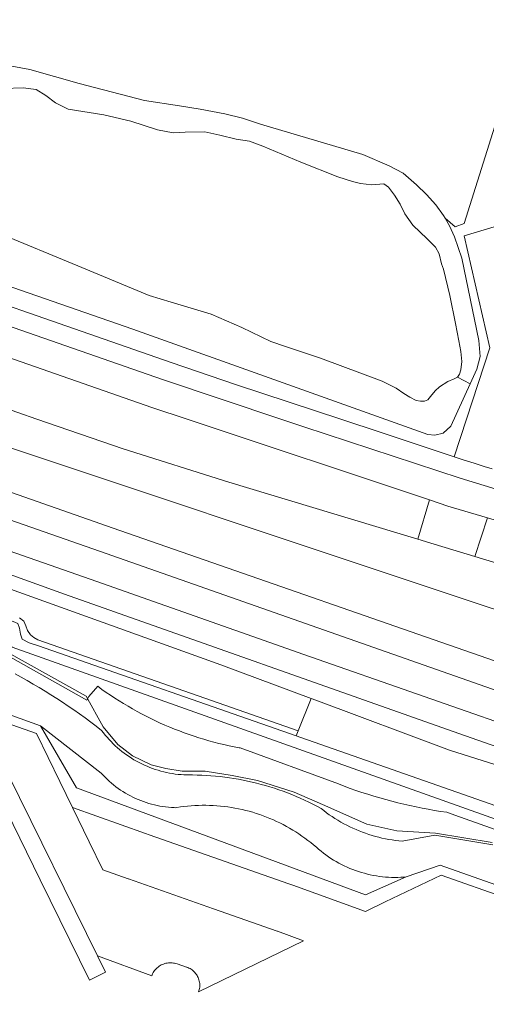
# Model space of a CAD drawing. Header units: metres. Extents: x 152610 to 160096, y 456114 to 462495.
# Tile 891 of 938: x 158312 to 158359, y 461441 to 461541. Entities that reach past the tile are written whole.
import ezdxf

# ---------------------------------------------------------------- set-up
doc = ezdxf.new("R2010")
doc.units = ezdxf.units.M
doc.header["$LTSCALE"] = 0.5
for name, color, linetype, lineweight in [('B-PV-GR-BEPLANTING_CULTUUR_BOSPLANTSOEN-GV', 251, 'CONTINUOUS', 18), ('B-PV-GW-TALUD_KRUIN-G', 251, 'CONTINUOUS', 18), ('B-PV-KW-KUNSTWERK_GELUIDSWERING_SCHERM-G', 251, 'CONTINUOUS', 18), ('B-PV-OG-TERREIN_BEGROEID-GV', 251, 'CONTINUOUS', 18), ('B-PV-OG-TERREIN_OEVER-GV', 251, 'CONTINUOUS', 18), ('B-PV-OG-WATER_SLOOT-GV', 251, 'CONTINUOUS', 18), ('B-PV-VH-GESLOTENVERHARDING_ASFALT-GV', 251, 'CONTINUOUS', 18), ('B-PV-VH-OPENVERHARDING_BETONSTRAATSTEEN-GV', 251, 'CONTINUOUS', 18), ('B-PV-VH-OPENVERHARDING_TEGEL-GV', 251, 'CONTINUOUS', 18), ('B-XX-GR-BEPLANTING_CULTUUR_BOSPLANTSOEN-GV', 252, 'CONTINUOUS', 18), ('B-XX-OG-TERREIN_CULTUURSCHEIDING-GV', 252, 'CONTINUOUS', 18)]:
    doc.layers.add(name, color=color, linetype=linetype, lineweight=lineweight)

msp = doc.modelspace()

# ---------------------------------------------------------------- linework, layer by layer
at = {"layer": 'B-PV-GR-BEPLANTING_CULTUUR_BOSPLANTSOEN-GV', "flags": 128}
for points in [[(158311.308, 461535.863), (158313.153, 461535.513), (158318.153, 461534.08), (158324.791, 461532.364), (158328.34, 461531.837), (158330.446, 461531.469), (158332.944, 461531.017), (158334.718, 461530.572), (158336.545, 461529.974), (158346.949, 461526.869), (158349.611, 461525.745), (158351.016, 461524.988), (158352.402, 461523.808), (158353.402, 461522.808), (158354.332, 461521.755), (158355.142, 461520.701), (158355.308, 461520.4), (158356.305, 461519.535), (158357.213, 461519.883), (158360.721, 461530.95)], [(158267.15, 461485.81), (158314.24, 461468.86), (158320.38, 461464.06), (158320.576, 461463.846), (158320.779, 461463.638), (158320.987, 461463.435), (158321.2, 461463.239), (158321.419, 461463.048), (158321.643, 461462.863), (158321.872, 461462.685), (158322.106, 461462.512), (158322.345, 461462.347), (158322.588, 461462.188), (158322.835, 461462.036), (158323.086, 461461.89), (158323.342, 461461.752), (158323.601, 461461.62), (158323.863, 461461.496), (158324.129, 461461.38), (158324.398, 461461.27), (158324.67, 461461.168), (158324.944, 461461.073), (158325.222, 461460.987), (158325.501, 461460.907), (158325.782, 461460.836), (158326.066, 461460.772), (158326.351, 461460.716), (158326.637, 461460.668), (158326.925, 461460.628), (158327.213, 461460.596), (158327.503, 461460.572), (158327.793, 461460.556), (158327.95, 461460.55), (158328.05, 461460.567), (158328.417, 461460.624), (158328.785, 461460.672), (158329.154, 461460.713), (158329.524, 461460.746), (158329.895, 461460.771), (158330.266, 461460.788), (158330.637, 461460.797), (158331.008, 461460.798), (158331.379, 461460.791), (158331.75, 461460.776), (158332.121, 461460.753), (158332.491, 461460.722), (158332.86, 461460.683), (158333.229, 461460.636), (158333.596, 461460.581), (158333.962, 461460.518), (158334.326, 461460.448), (158334.689, 461460.369), (158335.05, 461460.283), (158335.409, 461460.189), (158335.767, 461460.087), (158336.121, 461459.978), (158336.474, 461459.861), (158336.824, 461459.736), (158337.171, 461459.604), (158337.515, 461459.465), (158337.856, 461459.318), (158338.193, 461459.163), (158338.528, 461459.002), (158338.859, 461458.833), (158339.186, 461458.658), (158339.509, 461458.475), (158339.828, 461458.285), (158340.143, 461458.089), (158340.454, 461457.885), (158340.76, 461457.676), (158341.062, 461457.459), (158341.359, 461457.236), (158341.651, 461457.007), (158341.938, 461456.772), (158342.22, 461456.53), (158342.455, 461456.326), (158342.694, 461456.129), (158342.939, 461455.937), (158343.189, 461455.752), (158343.443, 461455.574), (158343.702, 461455.402), (158343.965, 461455.236), (158344.233, 461455.078), (158344.504, 461454.927), (158344.779, 461454.782), (158345.058, 461454.645), (158345.34, 461454.515), (158345.626, 461454.392), (158345.914, 461454.277), (158346.206, 461454.169), (158346.5, 461454.069), (158346.797, 461453.976), (158347.095, 461453.891), (158347.396, 461453.813), (158347.699, 461453.744), (158348.004, 461453.682), (158348.31, 461453.628), (158348.617, 461453.582), (158348.926, 461453.544), (158349.235, 461453.514), (158349.545, 461453.492), (158349.855, 461453.477), (158350.166, 461453.471), (158350.477, 461453.473), (158350.787, 461453.483), (158351.098, 461453.501), (158351.34, 461453.52), (158354.8, 461454.72), (158409.56, 461435.34)], [(158390.288, 461447.694), (158356.292, 461459.791), (158355.466, 461460.085), (158354.829, 461460.18), (158354.205, 461460.281), (158353.581, 461460.391), (158352.96, 461460.508), (158352.339, 461460.633), (158351.721, 461460.765), (158351.104, 461460.906), (158350.489, 461461.054), (158349.876, 461461.21), (158349.264, 461461.374), (158348.655, 461461.546), (158348.049, 461461.725), (158347.444, 461461.912), (158346.842, 461462.106), (158346.243, 461462.308), (158345.646, 461462.518), (158345.052, 461462.735), (158344.46, 461462.96), (158334.5, 461466.62), (158334.39, 461466.64), (158333.873, 461466.739), (158333.358, 461466.846), (158332.845, 461466.961), (158332.333, 461467.084), (158331.823, 461467.214), (158331.316, 461467.352), (158330.81, 461467.498), (158330.307, 461467.652), (158329.806, 461467.813), (158329.308, 461467.982), (158328.812, 461468.158), (158328.319, 461468.342), (158327.829, 461468.533), (158327.342, 461468.732), (158326.858, 461468.938), (158326.377, 461469.152), (158325.899, 461469.372), (158325.425, 461469.6), (158324.954, 461469.836), (158324.487, 461470.078), (158324.024, 461470.327), (158323.565, 461470.584), (158323.109, 461470.847), (158322.658, 461471.117), (158322.21, 461471.394), (158321.767, 461471.678), (158321.329, 461471.969), (158320.895, 461472.266), (158320.465, 461472.57), (158320.04, 461472.88), (158319.14, 461471.85), (158318.92, 461471.46), (158310.865, 461476.012)], [(158311.645, 461474.135), (158312.26, 461473.8), (158312.871, 461473.459), (158313.479, 461473.11), (158314.082, 461472.754), (158314.681, 461472.392), (158315.276, 461472.023), (158315.867, 461471.646), (158316.453, 461471.264), (158317.035, 461470.874), (158317.613, 461470.478), (158318.185, 461470.075), (158318.754, 461469.666), (158319.317, 461469.251), (158319.876, 461468.828), (158320.43, 461468.4), (158320.609, 461468.163), (158320.794, 461467.93), (158320.986, 461467.702), (158321.183, 461467.48), (158321.387, 461467.263), (158321.596, 461467.052), (158321.811, 461466.846), (158322.031, 461466.646), (158322.257, 461466.453), (158322.488, 461466.265), (158322.723, 461466.084), (158322.964, 461465.909), (158323.209, 461465.74), (158323.458, 461465.578), (158323.712, 461465.423), (158323.97, 461465.275), (158324.232, 461465.134), (158324.497, 461465), (158324.766, 461464.873), (158325.039, 461464.753), (158325.314, 461464.641), (158325.592, 461464.536), (158325.874, 461464.439), (158326.157, 461464.349), (158326.443, 461464.267), (158326.731, 461464.193), (158327.021, 461464.126), (158327.312, 461464.068), (158327.605, 461464.017), (158327.9, 461463.974), (158328.195, 461463.939), (158328.491, 461463.912), (158328.788, 461463.893), (158329.085, 461463.882), (158329.18, 461463.88), (158329.643, 461463.88), (158330.113, 461463.872), (158330.583, 461463.856), (158331.052, 461463.832), (158331.521, 461463.8), (158331.99, 461463.76), (158332.457, 461463.712), (158332.924, 461463.656), (158333.39, 461463.592), (158333.854, 461463.52), (158334.318, 461463.44), (158334.78, 461463.353), (158335.24, 461463.257), (158335.698, 461463.154), (158336.155, 461463.043), (158336.61, 461462.924), (158337.063, 461462.798), (158337.513, 461462.663), (158337.962, 461462.522), (158338.407, 461462.372), (158338.85, 461462.215), (158339.291, 461462.051), (158339.728, 461461.879), (158340.163, 461461.699), (158340.594, 461461.512), (158341.022, 461461.318), (158341.447, 461461.117), (158341.868, 461460.909), (158342.286, 461460.693), (158342.7, 461460.47), (158342.972, 461460.255), (158343.248, 461460.046), (158343.53, 461459.843), (158343.815, 461459.647), (158344.106, 461459.458), (158344.4, 461459.275), (158344.699, 461459.1), (158345.002, 461458.931), (158345.308, 461458.769), (158345.619, 461458.614), (158345.932, 461458.467), (158346.249, 461458.327), (158346.569, 461458.194), (158346.893, 461458.069), (158347.218, 461457.951), (158347.547, 461457.84), (158347.878, 461457.738), (158348.212, 461457.642), (158348.547, 461457.555), (158348.884, 461457.475), (158349.223, 461457.404), (158349.564, 461457.34), (158349.906, 461457.284), (158350.249, 461457.236), (158350.594, 461457.195), (158350.927, 461457.164), (158354.24, 461457.76), (158360.14, 461456.77)], [(158360.14, 461456.77), (158354.24, 461457.76), (158350.927, 461457.164), (158350.594, 461457.195), (158350.249, 461457.236), (158349.906, 461457.284), (158349.564, 461457.34), (158349.223, 461457.404), (158348.884, 461457.475), (158348.547, 461457.555), (158348.212, 461457.642), (158347.878, 461457.738), (158347.547, 461457.84), (158347.218, 461457.951), (158346.893, 461458.069), (158346.569, 461458.194), (158346.249, 461458.327), (158345.932, 461458.467), (158345.619, 461458.614), (158345.308, 461458.769), (158345.002, 461458.931), (158344.699, 461459.1), (158344.4, 461459.275), (158344.106, 461459.458), (158343.815, 461459.647), (158343.53, 461459.843), (158343.248, 461460.046), (158342.972, 461460.255), (158342.7, 461460.47), (158342.286, 461460.693), (158341.868, 461460.909), (158341.447, 461461.117), (158341.022, 461461.318), (158340.594, 461461.512), (158340.163, 461461.699), (158339.728, 461461.879), (158339.291, 461462.051), (158338.85, 461462.215), (158338.407, 461462.372), (158337.962, 461462.522), (158337.513, 461462.663), (158337.063, 461462.798), (158336.61, 461462.924), (158336.155, 461463.043), (158335.698, 461463.154), (158335.24, 461463.257), (158334.78, 461463.353), (158334.318, 461463.44), (158333.854, 461463.52), (158333.39, 461463.592), (158332.924, 461463.656), (158332.457, 461463.712), (158331.99, 461463.76), (158331.521, 461463.8), (158331.052, 461463.832), (158330.583, 461463.856), (158330.113, 461463.872), (158329.643, 461463.88), (158329.18, 461463.88), (158329.085, 461463.882), (158328.788, 461463.893), (158328.491, 461463.912), (158328.195, 461463.939), (158327.9, 461463.974), (158327.605, 461464.017), (158327.312, 461464.068), (158327.021, 461464.126), (158326.731, 461464.193), (158326.443, 461464.267), (158326.157, 461464.349), (158325.874, 461464.439), (158325.592, 461464.536), (158325.314, 461464.641), (158325.039, 461464.753), (158324.766, 461464.873), (158324.497, 461465), (158324.232, 461465.134), (158323.97, 461465.275), (158323.712, 461465.423), (158323.458, 461465.578), (158323.209, 461465.74), (158322.964, 461465.909), (158322.723, 461466.084), (158322.488, 461466.265), (158322.257, 461466.453), (158322.031, 461466.646), (158321.811, 461466.846), (158321.596, 461467.052), (158321.387, 461467.263), (158321.183, 461467.48), (158320.986, 461467.702), (158320.794, 461467.93), (158320.609, 461468.163), (158320.43, 461468.4), (158319.876, 461468.828), (158319.317, 461469.251), (158318.754, 461469.666), (158318.185, 461470.075), (158317.613, 461470.478), (158317.035, 461470.874), (158316.453, 461471.264), (158315.867, 461471.646), (158315.276, 461472.023), (158314.681, 461472.392), (158314.082, 461472.754), (158313.479, 461473.11), (158312.871, 461473.459), (158312.26, 461473.8), (158311.645, 461474.135)]]:
    msp.add_lwpolyline(points, dxfattribs=at)
at = {"layer": 'B-PV-GW-TALUD_KRUIN-G', "flags": 128}
msp.add_lwpolyline([(158360.14, 461456.77), (158354.24, 461457.76), (158350.927, 461457.164), (158350.594, 461457.195), (158350.249, 461457.236), (158349.906, 461457.284), (158349.564, 461457.34), (158349.223, 461457.404), (158348.884, 461457.475), (158348.547, 461457.555), (158348.212, 461457.642), (158347.878, 461457.738), (158347.547, 461457.84), (158347.218, 461457.951), (158346.893, 461458.069), (158346.569, 461458.194), (158346.249, 461458.327), (158345.932, 461458.467), (158345.619, 461458.614), (158345.308, 461458.769), (158345.002, 461458.931), (158344.699, 461459.1), (158344.4, 461459.275), (158344.106, 461459.458), (158343.815, 461459.647), (158343.53, 461459.843), (158343.248, 461460.046), (158342.972, 461460.255), (158342.7, 461460.47), (158342.286, 461460.693), (158341.868, 461460.909), (158341.447, 461461.117), (158341.022, 461461.318), (158340.594, 461461.512), (158340.163, 461461.699), (158339.728, 461461.879), (158339.291, 461462.051), (158338.85, 461462.215), (158338.407, 461462.372), (158337.962, 461462.522), (158337.513, 461462.663), (158337.063, 461462.798), (158336.61, 461462.924), (158336.155, 461463.043), (158335.698, 461463.154), (158335.24, 461463.257), (158334.78, 461463.353), (158334.318, 461463.44), (158333.854, 461463.52), (158333.39, 461463.592), (158332.924, 461463.656), (158332.457, 461463.712), (158331.99, 461463.76), (158331.521, 461463.8), (158331.052, 461463.832), (158330.583, 461463.856), (158330.113, 461463.872), (158329.643, 461463.88), (158329.18, 461463.88), (158329.085, 461463.882), (158328.788, 461463.893), (158328.491, 461463.912), (158328.195, 461463.939), (158327.9, 461463.974), (158327.605, 461464.017), (158327.312, 461464.068), (158327.021, 461464.126), (158326.731, 461464.193), (158326.443, 461464.267), (158326.157, 461464.349), (158325.874, 461464.439), (158325.592, 461464.536), (158325.314, 461464.641), (158325.039, 461464.753), (158324.766, 461464.873), (158324.497, 461465), (158324.232, 461465.134), (158323.97, 461465.275), (158323.712, 461465.423), (158323.458, 461465.578), (158323.209, 461465.74), (158322.964, 461465.909), (158322.723, 461466.084), (158322.488, 461466.265), (158322.257, 461466.453), (158322.031, 461466.646), (158321.811, 461466.846), (158321.596, 461467.052), (158321.387, 461467.263), (158321.183, 461467.48), (158320.986, 461467.702), (158320.794, 461467.93), (158320.609, 461468.163), (158320.43, 461468.4), (158319.876, 461468.828), (158319.317, 461469.251), (158318.754, 461469.666), (158318.185, 461470.075), (158317.613, 461470.478), (158317.035, 461470.874), (158316.453, 461471.264), (158315.867, 461471.646), (158315.276, 461472.023), (158314.681, 461472.392), (158314.082, 461472.754), (158313.479, 461473.11), (158312.871, 461473.459), (158312.26, 461473.8), (158311.645, 461474.135)], dxfattribs=at)
at = {"layer": 'B-PV-KW-KUNSTWERK_GELUIDSWERING_SCHERM-G', "flags": 128}
msp.add_lwpolyline([(158360.057, 461457.002), (158354.308, 461457.963), (158350.373, 461458.205), (158347.341, 461458.869), (158342.842, 461460.863), (158339.955, 461462.12), (158336.262, 461463.305), (158333.682, 461463.817), (158330.948, 461464.257), (158328.586, 461464.257), (158326.949, 461464.517), (158325.449, 461464.921), (158323.562, 461465.828), (158322.079, 461466.968), (158320.595, 461468.764), (158318.845, 461471.88), (158308.798, 461477.465), (158275.376, 461489.092), (158267.288, 461490.636), (158255.895, 461492.064), (158230.512, 461500.854), (158224.367, 461505.218), (158221.134, 461507.337), (158217.997, 461508.863)], dxfattribs=at)
at = {"layer": 'B-PV-OG-TERREIN_BEGROEID-GV', "flags": 128}
for points in [[(158058.517, 461589.171), (158311.923, 461500.666), (158313.863, 461500), (158322.598, 461497.001), (158333.335, 461493.623), (158352.511, 461487.819), (158353.714, 461491.799), (158329.097, 461500), (158325.525, 461501.19), (158070.698, 461590.318)], [(158364.184, 461474.104), (158321.61, 461488.925), (158290.03, 461500), (158056.14, 461582.024)], [(158055.155, 461579.225), (158281.839, 461500), (158320.875, 461486.357), (158367.04, 461470.166)], [(158365.374, 461467.582), (158340.963, 461476.123), (158319.925, 461483.533), (158272.808, 461500), (158054.203, 461576.4)], [(158061.71, 461571.64), (158266.351, 461500), (158286.385, 461493.18), (158316.648, 461482.247), (158356.672, 461468.071), (158388.525, 461456.933)], [(158384.87, 461452.17), (158340.631, 461467.67), (158340.159, 461467.836), (158314.014, 461476.996), (158313.075, 461477.284), (158312.38, 461477.678), (158312.206, 461478.178), (158312.084, 461478.784), (158311.91, 461479.254), (158311.461, 461479.459), (158252.288, 461500), (158224.403, 461509.68), (158151.52, 461534.98)], [(158360.721, 461530.95), (158357.213, 461519.883), (158356.305, 461519.535), (158355.308, 461520.4), (158355.727, 461519.637), (158356.234, 461518.52), (158356.994, 461516.369), (158358.715, 461507.993), (158358.859, 461506.384), (158358.505, 461505.085), (158357.831, 461503.608), (158355.859, 461499.292), (158355.103, 461498.588), (158354.253, 461498.371), (158353.547, 461498.444), (158338.863, 461503.698), (158323.592, 461509.149), (158301.642, 461516.751)], [(158174.941, 461525.791), (158224.075, 461508.735), (158248.986, 461500), (158264.255, 461494.646), (158310.268, 461478.512), (158310.674, 461477.416), (158311.346, 461476.847), (158354.988, 461461.317), (158390.623, 461448.636)], [(158296.367, 461516.603), (158327.495, 461505.75), (158334.103, 461503.491), (158344.695, 461500), (158348.915, 461498.609), (158356.207, 461496.182), (158357.458, 461500), (158359.827, 461507.233), (158357.224, 461518.632), (158361.633, 461519.928)], [(158197.49, 461508.5), (158221.24, 461500.22), (158221.348, 461500), (158223.4, 461495.8), (158224.747, 461493.006), (158233.543, 461490.036), (158233.42, 461490.06), (158247.96, 461485.11), (158256.457, 461482.395), (158257.58, 461482.94), (158263.39, 461485.71), (158282.5, 461479.03), (158301.15, 461472.51), (158313.83, 461468.07), (158316.186, 461463.204), (158317.459, 461460.574), (158324.883, 461457.944), (158325.26, 461457.81), (158339.44, 461452.81), (158339.818, 461452.681), (158347.196, 461450.012), (158349.212, 461450.978), (158354.89, 461453.7), (158368.36, 461448.95)], [(158409.56, 461435.34), (158354.8, 461454.72), (158351.34, 461453.52), (158347.222, 461451.715), (158317.878, 461462.577), (158314.24, 461468.86), (158267.15, 461485.81), (158265.079, 461486.567), (158262.917, 461487.005), (158256.017, 461483.96), (158226.301, 461494.217), (158223.762, 461499.753), (158223.584, 461499.875), (158223.408, 461500), (158222.913, 461500.335), (158222.414, 461500.664), (158221.911, 461500.986), (158221.403, 461501.301), (158220.891, 461501.609), (158220.375, 461501.91), (158219.855, 461502.205), (158219.331, 461502.492)]]:
    msp.add_lwpolyline(points, dxfattribs=at)
at = {"layer": 'B-PV-OG-TERREIN_OEVER-GV', "flags": 128}
for points in [[(158388.525, 461456.933), (158356.672, 461468.071), (158316.648, 461482.247), (158286.385, 461493.18), (158266.351, 461500), (158061.71, 461571.64)], [(158310.46, 461533.585), (158312.478, 461533.651), (158313.772, 461533.466), (158314.768, 461532.869), (158315.757, 461532.125), (158317.04, 461531.489), (158320.666, 461530.915), (158323.392, 461530.265), (158326.114, 461529.382), (158327.693, 461529.08), (158328.9, 461529.146), (158330.915, 461529.193), (158332.426, 461528.837), (158334.096, 461528.425), (158335.453, 461528.228), (158336.784, 461527.72), (158340.645, 461526.093), (158344.392, 461524.625), (158345.884, 461524.152), (158346.69, 461523.938), (158347.846, 461523.814), (158349.083, 461523.888), (158349.53, 461523.571), (158350.145, 461522.755), (158350.719, 461521.846), (158351.194, 461520.861), (158352.03, 461519.705), (158353.482, 461518.332), (158354.303, 461517.461), (158354.673, 461516.791), (158354.919, 461515.779), (158355.134, 461515.241), (158355.762, 461512.571), (158356.345, 461509.726), (158356.69, 461507.962), (158356.901, 461506.86), (158356.987, 461505.862), (158356.887, 461505.025), (158356.743, 461504.563), (158356.549, 461504.278), (158357.831, 461503.608), (158358.505, 461505.085), (158358.859, 461506.384), (158358.715, 461507.993), (158356.994, 461516.369), (158356.234, 461518.52), (158355.727, 461519.637), (158355.308, 461520.4), (158355.142, 461520.701), (158354.332, 461521.755), (158353.402, 461522.808), (158352.402, 461523.808), (158351.016, 461524.988), (158349.611, 461525.745), (158346.949, 461526.869), (158336.545, 461529.974), (158334.718, 461530.572), (158332.944, 461531.017), (158330.446, 461531.469), (158328.34, 461531.837), (158324.791, 461532.364), (158318.153, 461534.08), (158313.153, 461535.513), (158311.308, 461535.863)], [(158301.642, 461516.751), (158323.592, 461509.149), (158338.863, 461503.698), (158353.547, 461498.444), (158354.253, 461498.371), (158355.103, 461498.588), (158355.859, 461499.292), (158357.831, 461503.608), (158356.549, 461504.278), (158356.222, 461504.095), (158355.574, 461503.827), (158354.73, 461503.283), (158354.265, 461502.896), (158353.819, 461502.3), (158353.545, 461501.975), (158353.2, 461501.845), (158352.793, 461501.837), (158352.357, 461501.901), (158351.699, 461502.223), (158351.091, 461502.611), (158350.327, 461503.159), (158348.898, 461503.858), (158342.63, 461506.214), (158339.083, 461507.373), (158337.616, 461507.903), (158334.651, 461509.306), (158331.553, 461510.657), (158327.487, 461511.9), (158325.245, 461512.577), (158318.023, 461515.575), (158309.956, 461518.886)], [(158210.743, 461517.932), (158220.931, 461514.33), (158228.362, 461511.613), (158238.504, 461508.26), (158244.5, 461506.201), (158248.278, 461504.997), (158252.371, 461503.578), (158255.24, 461502.318), (158261.817, 461500), (158263.047, 461499.827), (158263.825, 461499.663), (158265.81, 461499.056), (158332.515, 461475.071), (158341.695, 461471.639), (158342.163, 461471.464), (158355.73, 461466.392), (158362.471, 461464.274)], [(158312.084, 461478.784), (158312.206, 461478.178), (158312.38, 461477.678), (158313.075, 461477.284), (158314.014, 461476.996), (158340.159, 461467.836), (158340.367, 461468.352), (158330.901, 461471.672), (158313.97, 461477.612), (158313.549, 461477.84), (158313.198, 461478.089), (158312.906, 461478.558), (158312.724, 461479.017), (158312.532, 461479.496), (158312.101, 461479.815)]]:
    msp.add_lwpolyline(points, dxfattribs=at)
at = {"layer": 'B-PV-OG-WATER_SLOOT-GV', "flags": 128}
for points in [[(158309.956, 461518.886), (158318.023, 461515.575), (158325.245, 461512.577), (158327.487, 461511.9), (158331.553, 461510.657), (158334.651, 461509.306), (158337.616, 461507.903), (158339.083, 461507.373), (158342.63, 461506.214), (158348.898, 461503.858), (158350.327, 461503.159), (158351.091, 461502.611), (158351.699, 461502.223), (158352.357, 461501.901), (158352.793, 461501.837), (158353.2, 461501.845), (158353.545, 461501.975), (158353.819, 461502.3), (158354.265, 461502.896), (158354.73, 461503.283), (158355.574, 461503.827), (158356.222, 461504.095), (158356.549, 461504.278), (158356.743, 461504.563), (158356.887, 461505.025), (158356.987, 461505.862), (158356.901, 461506.86), (158356.69, 461507.962), (158356.345, 461509.726), (158355.762, 461512.571), (158355.134, 461515.241), (158354.919, 461515.779), (158354.673, 461516.791), (158354.303, 461517.461), (158353.482, 461518.332), (158352.03, 461519.705), (158351.194, 461520.861), (158350.719, 461521.846), (158350.145, 461522.755), (158349.53, 461523.571), (158349.083, 461523.888), (158347.846, 461523.814), (158346.69, 461523.938), (158345.884, 461524.152), (158344.392, 461524.625), (158340.645, 461526.093), (158336.784, 461527.72), (158335.453, 461528.228), (158334.096, 461528.425), (158332.426, 461528.837), (158330.915, 461529.193), (158328.9, 461529.146), (158327.693, 461529.08), (158326.114, 461529.382), (158323.392, 461530.265), (158320.666, 461530.915), (158317.04, 461531.489), (158315.757, 461532.125), (158314.768, 461532.869), (158313.772, 461533.466), (158312.478, 461533.651), (158310.46, 461533.585)], [(158312.101, 461479.815), (158312.532, 461479.496), (158312.724, 461479.017), (158312.906, 461478.558), (158313.198, 461478.089), (158313.549, 461477.84), (158313.97, 461477.612), (158330.901, 461471.672), (158340.367, 461468.352), (158341.695, 461471.639), (158332.515, 461475.071), (158265.81, 461499.056)]]:
    msp.add_lwpolyline(points, dxfattribs=at)
at = {"layer": 'B-PV-VH-GESLOTENVERHARDING_ASFALT-GV', "flags": 128}
for points in [[(158070.698, 461590.318), (158325.525, 461501.19), (158329.097, 461500), (158353.714, 461491.799), (158355.572, 461491.18), (158359.588, 461489.974), (158373.303, 461485.857), (158376.569, 461484.94), (158377.445, 461487.836), (158369.442, 461490.151), (158356.82, 461494.023), (158340.963, 461499.214), (158338.612, 461500), (158326.592, 461504.019), (158249.453, 461530.917), (158247.933, 461531.454), (158241.265, 461533.784), (158071.7, 461593.201)], [(158089.297, 461574.727), (158302.398, 461500), (158302.401, 461499.999), (158359.856, 461480.851), (158373.783, 461476.483), (158373.792, 461476.505), (158373.837, 461476.597), (158373.888, 461476.684), (158373.946, 461476.768), (158374.01, 461476.846), (158374.08, 461476.919), (158374.112, 461476.948), (158375.365, 461480.967), (158373.74, 461481.45), (158367.002, 461483.406), (158358.3, 461486.058), (158354.171, 461487.316), (158352.511, 461487.819), (158333.335, 461493.623), (158322.598, 461497.001), (158313.863, 461500), (158311.923, 461500.666), (158058.517, 461589.171)], [(158056.14, 461582.024), (158290.03, 461500), (158321.61, 461488.925), (158364.184, 461474.104), (158364.337, 461474.464), (158372.383, 461471.649), (158373.718, 461475.7), (158373.716, 461475.71), (158373.698, 461475.81), (158373.688, 461475.911), (158373.685, 461476.013), (158373.691, 461476.114), (158373.705, 461476.214), (158373.726, 461476.314), (158373.755, 461476.411), (158373.783, 461476.483), (158359.856, 461480.851), (158302.401, 461499.999), (158302.398, 461500), (158089.297, 461574.727)], [(158054.203, 461576.4), (158272.808, 461500), (158319.925, 461483.533), (158340.963, 461476.123), (158365.374, 461467.582), (158370.483, 461465.79), (158371.401, 461468.635), (158367.04, 461470.166), (158320.875, 461486.357), (158281.839, 461500), (158055.155, 461579.225)]]:
    msp.add_lwpolyline(points, dxfattribs=at)
at = {"layer": 'B-PV-VH-OPENVERHARDING_BETONSTRAATSTEEN-GV', "flags": 128}
msp.add_lwpolyline([(158309.958, 461464.768), (158264.408, 461480.808), (158263.027, 461480.731), (158242.305, 461470.715), (158242.022, 461469.916), (158243.627, 461469.355), (158254.551, 461474.635), (158263.81, 461479.11), (158309.36, 461463.07), (158314.199, 461453.214), (158319.19, 461443.05), (158320.806, 461443.843), (158319.994, 461445.497), (158310.976, 461463.863)], close=True, dxfattribs=at)
msp.add_lwpolyline([(158310.976, 461463.863), (158319.994, 461445.497), (158325.514, 461443.478), (158325.553, 461443.578), (158325.606, 461443.693), (158325.667, 461443.805), (158325.734, 461443.912), (158325.808, 461444.015), (158325.888, 461444.113), (158325.974, 461444.206), (158326.066, 461444.293), (158326.163, 461444.375), (158326.266, 461444.45), (158326.372, 461444.518), (158326.483, 461444.58), (158326.598, 461444.634), (158326.715, 461444.681), (158326.836, 461444.721), (158326.958, 461444.753), (158327.083, 461444.777), (158327.209, 461444.793), (158327.335, 461444.801), (158327.462, 461444.802), (158327.588, 461444.794), (158327.714, 461444.778), (158327.839, 461444.755), (158327.961, 461444.723), (158328.082, 461444.684), (158329.044, 461444.366), (158329.06, 461444.361), (158329.177, 461444.318), (158329.291, 461444.268), (158329.401, 461444.21), (158329.508, 461444.146), (158329.61, 461444.075), (158329.707, 461443.998), (158329.799, 461443.914), (158329.886, 461443.825), (158329.967, 461443.73), (158330.041, 461443.63), (158330.109, 461443.526), (158330.17, 461443.418), (158330.225, 461443.305), (158330.271, 461443.19), (158330.31, 461443.072), (158330.342, 461442.951), (158330.366, 461442.829), (158330.382, 461442.706), (158330.389, 461442.582), (158330.389, 461442.457), (158330.381, 461442.333), (158330.365, 461442.209), (158330.341, 461442.087), (158330.309, 461441.967), (158330.27, 461441.849), (158340.91, 461447.02), (158338.262, 461447.999), (158338.254, 461448.002), (158331.78, 461450.28), (158323.15, 461453.336), (158323.141, 461453.339), (158323.132, 461453.342), (158320.54, 461454.26), (158319.15, 461457.08), (158317.459, 461460.574), (158316.186, 461463.204), (158313.83, 461468.07), (158301.15, 461472.51)], dxfattribs=at)
at = {"layer": 'B-PV-VH-OPENVERHARDING_TEGEL-GV', "flags": 128}
for points in [[(158249.453, 461530.917), (158326.592, 461504.019), (158338.612, 461500), (158340.963, 461499.214), (158356.82, 461494.023), (158369.442, 461490.151)], [(158360.081, 461494.948), (158359.251, 461495.202), (158358.234, 461495.521), (158357.219, 461495.848), (158356.207, 461496.182), (158348.915, 461498.609), (158344.695, 461500), (158334.103, 461503.491), (158327.495, 461505.75), (158296.367, 461516.603)]]:
    msp.add_lwpolyline(points, dxfattribs=at)
at = {"layer": 'B-XX-GR-BEPLANTING_CULTUUR_BOSPLANTSOEN-GV'}
msp.add_lwpolyline([(158311.308, 461535.863), (158313.153, 461535.513), (158318.153, 461534.08), (158324.791, 461532.364), (158328.34, 461531.837), (158330.446, 461531.469), (158332.944, 461531.017), (158334.718, 461530.572), (158336.545, 461529.974), (158346.949, 461526.869), (158349.611, 461525.745), (158351.016, 461524.988), (158352.402, 461523.808), (158353.402, 461522.808), (158354.332, 461521.755), (158355.142, 461520.701), (158355.308, 461520.4), (158356.305, 461519.535), (158357.213, 461519.883), (158360.721, 461530.95)], dxfattribs=at)
at = {"layer": 'B-XX-OG-TERREIN_CULTUURSCHEIDING-GV'}
for points in [[(158364.184, 461474.104), (158321.61, 461488.925), (158290.03, 461500), (158056.14, 461582.024)], [(158055.155, 461579.225), (158281.839, 461500), (158320.875, 461486.357), (158367.04, 461470.166)], [(158359.588, 461489.974), (158358.3, 461486.058), (158367.002, 461483.406)]]:
    msp.add_lwpolyline(points, dxfattribs=at)

doc.saveas('drawing.dxf')
